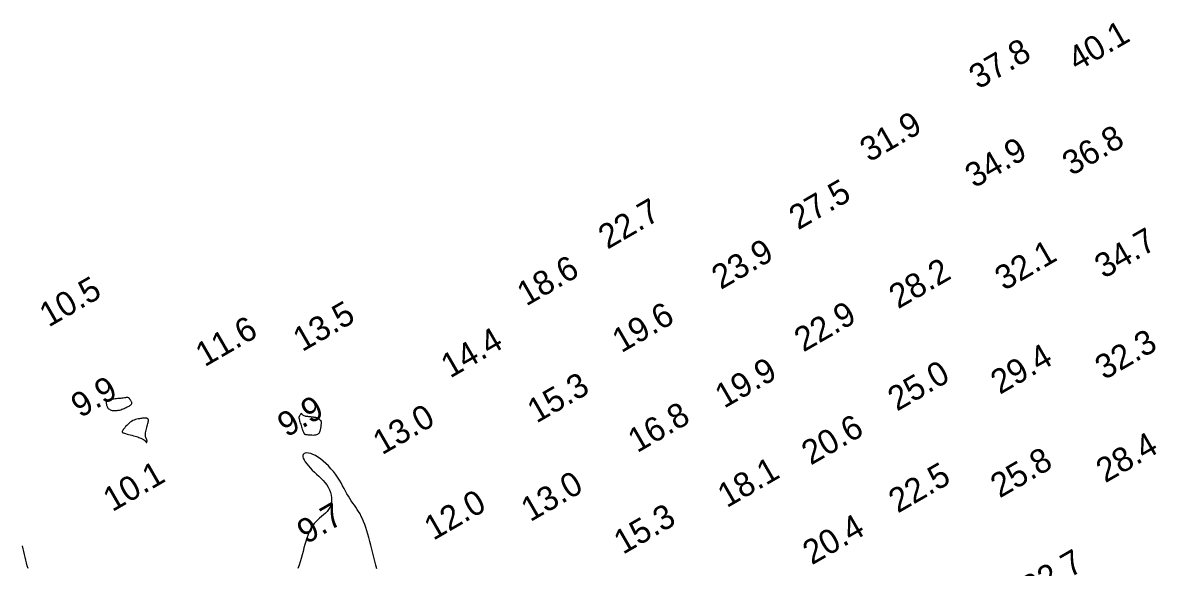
# Model space of a CAD drawing. Extents: x 3024098 to 3056816, y 418252 to 509144.
# Drawn here: x 3039694.3 to 3039927.9, y 419191.8 to 419303.9 of the extents above; entities that cross this region are included whole.
import ezdxf

# ---------------------------------------------------------------- set-up
doc = ezdxf.new("R2010")
doc.units = 0
doc.layers.add('V-CHAN-CONT-EL10', color=7, linetype='Continuous')
doc.layers.add('V-TOPO-SOUN-0911', color=7, linetype='Continuous')

msp = doc.modelspace()

# ---------------------------------------------------------------- linework, layer by layer
at = {"layer": 'V-CHAN-CONT-EL10'}
for points in [[(3039713.96, 419224.11), (3039714.21, 419224.17), (3039714.46, 419224.23), (3039714.7, 419224.32), (3039714.94, 419224.4), (3039715.17, 419224.5), (3039715.4, 419224.6), (3039715.61, 419224.7), (3039715.82, 419224.8), (3039716.01, 419224.9), (3039716.19, 419224.99), (3039716.34, 419225.09), (3039716.48, 419225.19), (3039716.59, 419225.29), (3039716.67, 419225.38), (3039716.73, 419225.48), (3039716.75, 419225.58), (3039716.74, 419225.68), (3039716.72, 419225.78), (3039716.67, 419225.88), (3039716.62, 419225.98), (3039716.56, 419226.08), (3039716.49, 419226.17), (3039716.44, 419226.26), (3039716.39, 419226.35), (3039716.35, 419226.43), (3039716.3, 419226.5), (3039716.25, 419226.57), (3039716.2, 419226.62), (3039716.13, 419226.67), (3039716.04, 419226.7), (3039715.92, 419226.72), (3039715.78, 419226.72), (3039715.61, 419226.72), (3039715.42, 419226.7), (3039715.21, 419226.67), (3039714.97, 419226.64), (3039714.72, 419226.6), (3039714.46, 419226.57), (3039714.18, 419226.54), (3039713.89, 419226.51), (3039713.6, 419226.48), (3039713.31, 419226.45), (3039713.03, 419226.43), (3039712.76, 419226.4), (3039712.5, 419226.37), (3039712.28, 419226.34), (3039712.08, 419226.3), (3039711.91, 419226.26), (3039711.78, 419226.21), (3039711.68, 419226.14), (3039711.6, 419226.07), (3039711.54, 419225.99), (3039711.5, 419225.89), (3039711.48, 419225.78), (3039711.48, 419225.65), (3039711.48, 419225.51), (3039711.5, 419225.35), (3039711.53, 419225.19), (3039711.58, 419225.03), (3039711.64, 419224.86), (3039711.73, 419224.7), (3039711.83, 419224.55), (3039711.97, 419224.42), (3039712.13, 419224.31), (3039712.31, 419224.22), (3039712.51, 419224.14), (3039712.73, 419224.09), (3039712.96, 419224.06), (3039713.21, 419224.04), (3039713.46, 419224.05), (3039713.71, 419224.07)], [(3039719.85, 419217.51), (3039719.87, 419217.56), (3039719.88, 419217.62), (3039719.88, 419217.68), (3039719.89, 419217.76), (3039719.89, 419217.83), (3039719.88, 419217.9), (3039719.87, 419217.97), (3039719.86, 419218.03), (3039719.85, 419218.08), (3039719.83, 419218.12), (3039719.81, 419218.17), (3039719.79, 419218.21), (3039719.76, 419218.26), (3039719.73, 419218.31), (3039719.7, 419218.37), (3039719.66, 419218.45), (3039719.63, 419218.54), (3039719.6, 419218.64), (3039719.57, 419218.77), (3039719.55, 419218.91), (3039719.55, 419219.08), (3039719.55, 419219.28), (3039719.58, 419219.5), (3039719.62, 419219.75), (3039719.68, 419220.02), (3039719.75, 419220.31), (3039719.82, 419220.59), (3039719.9, 419220.88), (3039719.97, 419221.14), (3039720.04, 419221.39), (3039720.1, 419221.6), (3039720.15, 419221.77), (3039720.18, 419221.9), (3039720.2, 419222.01), (3039720.21, 419222.08), (3039720.21, 419222.14), (3039720.21, 419222.17), (3039720.2, 419222.2), (3039720.19, 419222.22), (3039720.17, 419222.24), (3039720.15, 419222.25), (3039720.13, 419222.27), (3039720.11, 419222.28), (3039720.09, 419222.3), (3039720.07, 419222.32), (3039720.04, 419222.33), (3039720.02, 419222.35), (3039719.99, 419222.37), (3039719.96, 419222.4), (3039719.93, 419222.42), (3039719.89, 419222.44), (3039719.85, 419222.46), (3039719.81, 419222.48), (3039719.76, 419222.5), (3039719.7, 419222.51), (3039719.63, 419222.52), (3039719.56, 419222.52), (3039719.47, 419222.52), (3039719.37, 419222.51), (3039719.24, 419222.5), (3039719.1, 419222.48), (3039718.94, 419222.47), (3039718.76, 419222.44), (3039718.55, 419222.42), (3039718.32, 419222.38), (3039718.07, 419222.34), (3039717.81, 419222.28), (3039717.54, 419222.21), (3039717.26, 419222.11), (3039716.98, 419221.99), (3039716.71, 419221.83), (3039716.44, 419221.65), (3039716.18, 419221.44), (3039715.93, 419221.22), (3039715.7, 419220.99), (3039715.48, 419220.76), (3039715.29, 419220.53), (3039715.12, 419220.32), (3039714.99, 419220.13), (3039714.88, 419219.98), (3039714.8, 419219.85), (3039714.76, 419219.74), (3039714.77, 419219.65), (3039714.81, 419219.57), (3039714.9, 419219.5), (3039715.04, 419219.44), (3039715.23, 419219.37), (3039715.47, 419219.3), (3039715.76, 419219.22), (3039716.07, 419219.14), (3039716.41, 419219.05), (3039716.75, 419218.97), (3039717.1, 419218.88), (3039717.43, 419218.79), (3039717.73, 419218.71), (3039717.99, 419218.62), (3039718.23, 419218.54), (3039718.43, 419218.46), (3039718.6, 419218.39), (3039718.75, 419218.32), (3039718.88, 419218.25), (3039718.99, 419218.19), (3039719.08, 419218.13), (3039719.16, 419218.08), (3039719.24, 419218.03), (3039719.3, 419217.98), (3039719.35, 419217.93), (3039719.4, 419217.88), (3039719.45, 419217.84), (3039719.49, 419217.79), (3039719.54, 419217.74), (3039719.58, 419217.69), (3039719.62, 419217.64), (3039719.66, 419217.59), (3039719.7, 419217.54), (3039719.74, 419217.51), (3039719.77, 419217.48), (3039719.8, 419217.47), (3039719.83, 419217.48)], [(3039751.95, 419220.06), (3039752.01, 419219.89), (3039752.07, 419219.75), (3039752.12, 419219.63), (3039752.16, 419219.53), (3039752.2, 419219.45), (3039752.24, 419219.38), (3039752.27, 419219.33), (3039752.29, 419219.29), (3039752.32, 419219.25), (3039752.36, 419219.22), (3039752.41, 419219.2), (3039752.48, 419219.17), (3039752.58, 419219.15), (3039752.71, 419219.13), (3039752.88, 419219.11), (3039753.09, 419219.09), (3039753.33, 419219.06), (3039753.6, 419219.04), (3039753.88, 419219.03), (3039754.16, 419219.02), (3039754.43, 419219.04), (3039754.68, 419219.07), (3039754.91, 419219.12), (3039755.09, 419219.2), (3039755.24, 419219.3), (3039755.36, 419219.42), (3039755.46, 419219.55), (3039755.53, 419219.7), (3039755.58, 419219.86), (3039755.62, 419220.03), (3039755.66, 419220.21), (3039755.69, 419220.38), (3039755.72, 419220.55), (3039755.75, 419220.73), (3039755.77, 419220.89), (3039755.79, 419221.05), (3039755.8, 419221.2), (3039755.82, 419221.33), (3039755.83, 419221.46), (3039755.83, 419221.56), (3039755.83, 419221.65), (3039755.82, 419221.73), (3039755.81, 419221.8), (3039755.79, 419221.86), (3039755.76, 419221.92), (3039755.72, 419221.98), (3039755.67, 419222.04), (3039755.61, 419222.1), (3039755.54, 419222.17), (3039755.46, 419222.23), (3039755.37, 419222.3), (3039755.27, 419222.36), (3039755.16, 419222.42), (3039755.04, 419222.48), (3039754.92, 419222.53), (3039754.79, 419222.57), (3039754.65, 419222.6), (3039754.51, 419222.64), (3039754.36, 419222.66), (3039754.19, 419222.68), (3039754.02, 419222.7), (3039753.84, 419222.72), (3039753.65, 419222.74), (3039753.45, 419222.76), (3039753.24, 419222.78), (3039753.03, 419222.8), (3039752.83, 419222.83), (3039752.63, 419222.86), (3039752.45, 419222.91), (3039752.28, 419222.96), (3039752.14, 419223.02), (3039752.03, 419223.09), (3039751.94, 419223.17), (3039751.88, 419223.25), (3039751.83, 419223.33), (3039751.78, 419223.4), (3039751.75, 419223.45), (3039751.72, 419223.48), (3039751.68, 419223.49), (3039751.64, 419223.46), (3039751.59, 419223.41), (3039751.54, 419223.34), (3039751.49, 419223.26), (3039751.43, 419223.16), (3039751.38, 419223.06), (3039751.33, 419222.97), (3039751.29, 419222.88), (3039751.26, 419222.81), (3039751.23, 419222.74), (3039751.21, 419222.68), (3039751.21, 419222.61), (3039751.21, 419222.52), (3039751.23, 419222.42), (3039751.25, 419222.3), (3039751.29, 419222.14), (3039751.35, 419221.95), (3039751.41, 419221.73), (3039751.48, 419221.48), (3039751.56, 419221.23), (3039751.64, 419220.97), (3039751.72, 419220.71), (3039751.8, 419220.47), (3039751.88, 419220.25)]]:
    msp.add_lwpolyline(points, close=True, dxfattribs=at)
for points in [[(3039767.23, 419191.46), (3039767.04, 419192.23), (3039766.84, 419193.04), (3039766.64, 419193.86), (3039766.43, 419194.69), (3039766.22, 419195.51), (3039766.01, 419196.33), (3039765.8, 419197.12), (3039765.6, 419197.89), (3039765.39, 419198.62), (3039765.18, 419199.32), (3039764.97, 419199.98), (3039764.75, 419200.6), (3039764.53, 419201.19), (3039764.29, 419201.75), (3039764.05, 419202.28), (3039763.79, 419202.78), (3039763.51, 419203.26), (3039763.23, 419203.71), (3039762.93, 419204.15), (3039762.62, 419204.59), (3039762.31, 419205.02), (3039762, 419205.47), (3039761.7, 419205.92), (3039761.4, 419206.4), (3039761.1, 419206.91), (3039760.81, 419207.44), (3039760.52, 419208), (3039760.21, 419208.57), (3039759.89, 419209.15), (3039759.54, 419209.74), (3039759.16, 419210.33), (3039758.75, 419210.93), (3039758.29, 419211.52), (3039757.8, 419212.09), (3039757.28, 419212.65), (3039756.75, 419213.17), (3039756.2, 419213.65), (3039755.65, 419214.09), (3039755.11, 419214.47), (3039754.58, 419214.78), (3039754.08, 419215.02), (3039753.62, 419215.19), (3039753.19, 419215.29), (3039752.81, 419215.32), (3039752.5, 419215.29), (3039752.25, 419215.19), (3039752.08, 419215.04), (3039752, 419214.82), (3039752, 419214.56), (3039752.1, 419214.24), (3039752.27, 419213.89), (3039752.51, 419213.5), (3039752.8, 419213.1), (3039753.15, 419212.67), (3039753.54, 419212.24), (3039753.95, 419211.81), (3039754.39, 419211.39), (3039754.84, 419210.97), (3039755.3, 419210.55), (3039755.74, 419210.12), (3039756.17, 419209.68), (3039756.57, 419209.23), (3039756.93, 419208.76), (3039757.25, 419208.27), (3039757.5, 419207.75), (3039757.7, 419207.21), (3039757.84, 419206.66), (3039757.92, 419206.11), (3039757.93, 419205.57), (3039757.88, 419205.04), (3039757.76, 419204.54), (3039757.58, 419204.08), (3039757.32, 419203.66), (3039757.02, 419203.27), (3039756.66, 419202.91), (3039756.28, 419202.56), (3039755.88, 419202.23), (3039755.47, 419201.89), (3039755.08, 419201.54), (3039754.7, 419201.17), (3039754.35, 419200.78), (3039754.03, 419200.36), (3039753.74, 419199.91), (3039753.48, 419199.42), (3039753.23, 419198.9), (3039753.01, 419198.35), (3039752.8, 419197.76), (3039752.6, 419197.13), (3039752.42, 419196.47), (3039752.24, 419195.78), (3039752.06, 419195.07), (3039751.88, 419194.34), (3039751.69, 419193.62), (3039751.48, 419192.9), (3039751.25, 419192.21), (3039751, 419191.53)], [(3039695.36, 419191.53), (3039695.18, 419192.11), (3039695.02, 419192.7), (3039694.88, 419193.28), (3039694.75, 419193.87), (3039694.62, 419194.45), (3039694.49, 419195.04), (3039694.36, 419195.62), (3039694.23, 419196.21)]]:
    msp.add_lwpolyline(points, dxfattribs=at)

# ---------------------------------------------------------------- texts
at = {"layer": 'V-TOPO-SOUN-0911'}
for s, p in [('40.1 ', (3039911.6, 419293.79)), ('37.8 ', (3039891.22, 419290.1)), ('31.9 ', (3039868.74, 419275.1)), ('36.8 ', (3039910.44, 419272.28)), ('34.9 ', (3039890.4, 419269.76)), ('27.5 ', (3039854.1, 419261.13)), ('22.7 ', (3039814.8, 419257.16)), ('34.7 ', (3039917.1, 419251.12)), ('23.9 ', (3039838.16, 419248.86)), ('32.1 ', (3039896.55, 419248.64)), ('18.6 ', (3039798.04, 419245.45)), ('28.2 ', (3039874.71, 419244.89)), ('10.5 ', (3039699.6, 419241.12)), ('13.5 ', (3039751.87, 419236.06)), ('19.6 ', (3039817.66, 419235.84)), ('22.9 ', (3039855.19, 419236)), ('11.6 ', (3039731.77, 419232.95)), ('14.4 ', (3039782.36, 419230.62)), ('32.3 ', (3039917.2, 419230.26)), ('29.4 ', (3039895.68, 419227.27)), ('19.9 ', (3039838.85, 419224.42)), ('25.0 ', (3039874.47, 419223.82)), ('9.9', (3039706.11, 419222.45)), ('15.3 ', (3039800.17, 419221.36)), ('9.9', (3039748.66, 419218.45)), ('13.0 ', (3039768.33, 419214.83)), ('16.8 ', (3039820.91, 419215.26)), ('20.6 ', (3039856.7, 419212.71)), ('28.4 ', (3039917.4, 419209.06)), ('25.8 ', (3039895.64, 419205.94)), ('10.1 ', (3039712.72, 419203.11)), ('18.1 ', (3039839.39, 419203.93)), ('22.5 ', (3039874.64, 419202.83)), ('13.0 ', (3039798.88, 419201.05)), ('12.0 ', (3039778.9, 419197.22)), ('9.7', (3039752.7, 419196.47)), ('15.3 ', (3039817.99, 419194.33)), ('20.4 ', (3039856.93, 419192.17)), ('22.7 ', (3039902.04, 419184.91))]:
    msp.add_text(s, height=5, rotation=30, dxfattribs=at).set_placement(p)

doc.saveas('drawing.dxf')
